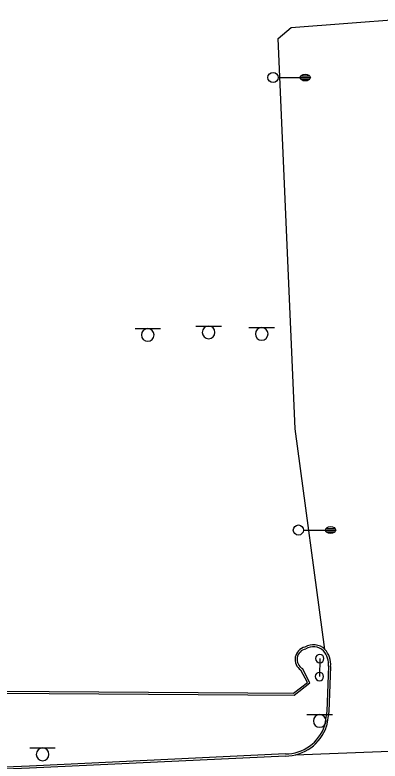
# Model space of a CAD drawing. Extents: x 2145380 to 2157287, y 139568 to 149130.
# Drawn here: x 2146856.9 to 2146964.4, y 143184.9 to 143404.7 of the extents above; entities that cross this region are included whole.
import ezdxf

# ---------------------------------------------------------------- set-up
doc = ezdxf.new("R2010")
doc.units = 0
for name, color, linetype in [('TOPO_Asphalt', 7, 'Continuous'), ('TOPO_Curb Back', 7, 'Continuous'), ('TOPO_Light Pole', 7, 'Continuous'), ('TOPO_Misc', 7, 'Continuous'), ('TOPO_Sign', 7, 'Continuous')]:
    doc.layers.add(name, color=color, linetype=linetype)

# ---------------------------------------------------------------- blocks, each defined once
blk = doc.blocks.new('LP')
at = {"layer": 'TOPO_Light Pole'}
blk.add_line((3.81, 0), (20.32, 0), dxfattribs=at)
for points in [[(20.32, 0), (27.94, 0)], [(20.32, 0), (23.5, 0)], [(20.83, 1.27), (27.43, 1.27)], [(20.83, 1.27), (23.5, 1.27)], [(23.71, 1.27), (27.43, 1.27)], [(23.71, 0), (27.94, 0)], [(20.83, -1.27), (27.43, -1.27)], [(20.83, -1.27), (23.5, -1.27)], [(23.71, -1.27), (27.43, -1.27)]]:
    blk.add_lwpolyline(points, dxfattribs=at)
blk.add_circle((0, 0), 3.81, dxfattribs=at)
blk.add_ellipse((24.13, 0), major_axis=(3.81, 0), ratio=0.666667, dxfattribs=at)
blk = doc.blocks.new('POST')
at = {"layer": 'TOPO_Misc'}
for start, end in [(90, 180), (180, 270), (360, 90), (270, 0)]:
    blk.add_arc((-0.01, 0.03), 3.16, start, end, dxfattribs=at)

msp = doc.modelspace()

# ---------------------------------------------------------------- linework, layer by layer
at = {"layer": 'TOPO_Asphalt'}
for points in [[(2146948.2, 143217.82), (2146939.46, 143282.79), (2146934.39, 143397.83), (2146938.27, 143401), (2146987.1, 143404.73)], [(2146939.41, 143186.75), (2146977.42, 143188.2), (2146995.04, 143189.41)]]:
    msp.add_lwpolyline(points, dxfattribs=at)
at = {"layer": 'TOPO_Curb Back'}
for points in [[(2146571.05, 143219.87), (2146576.58, 143209.64), (2146578.98, 143205.21), (2146612.05, 143205.72), (2146702.61, 143205.68), (2146785.83, 143204.89), (2146866.96, 143204.87), (2146925.47, 143204.4), (2146939.15, 143204.34), (2146943.78, 143207.95), (2146941.54, 143212.17)], [(2146571.55, 143220.19), (2146577.11, 143209.93), (2146579.34, 143205.82), (2146612.05, 143206.32), (2146702.61, 143206.28), (2146785.83, 143205.49), (2146866.96, 143205.47), (2146925.48, 143205), (2146938.94, 143204.94), (2146943.01, 143208.11), (2146941.09, 143211.74)], [(2146949.27, 143212.84), (2146948.74, 143199.62), (2146948.1, 143195.32)], [(2146949.87, 143212.8), (2146949.34, 143199.57), (2146948.68, 143195.18)], [(2146936.56, 143186.42), (2146861.15, 143182.86), (2146788.22, 143179.79), (2146729.35, 143177.64)], [(2146936.54, 143187.02), (2146861.12, 143183.46), (2146788.2, 143180.39), (2146729.36, 143178.24)]]:
    msp.add_lwpolyline(points, dxfattribs=at)
for centre, radius, start, end in [((2146943.14, 143214.86), 3.74, 103.0697, 236.626), ((2146943.14, 143214.86), 3.14, 101.4298, 239.3196), ((2146944.8, 143214.22), 4.97, 46.8029, 120.2537), ((2146944.8, 143214.22), 4.37, 47.1531, 121.4595), ((2146943.2, 143213.39), 6.09, 354.8282, 41.4107), ((2146943.2, 143213.39), 6.69, 354.96, 41.6661), ((2146936.47, 143199.31), 12.3, 270.3564, 341.051), ((2146936.47, 143199.31), 12.9, 270.4117, 341.2986)]:
    msp.add_arc(centre, radius, start, end, dxfattribs=at)
at = {"layer": 'TOPO_Sign'}
for points in [[(2146892.26, 143312.33), (2146899.75, 143312.34)], [(2146896.01, 143312.33), (2146896.01, 143312.33)], [(2146910.18, 143313.07), (2146917.68, 143313.08)], [(2146913.93, 143313.07), (2146913.93, 143313.07)], [(2146925.81, 143312.65), (2146933.3, 143312.66)], [(2146929.56, 143312.65), (2146929.56, 143312.65)], [(2146894.14, 143310.46), (2146894.14, 143310.46)], [(2146897.88, 143310.46), (2146897.88, 143310.46)], [(2146912.07, 143311.2), (2146912.07, 143311.2)], [(2146915.8, 143311.2), (2146915.8, 143311.2)], [(2146927.69, 143310.78), (2146927.69, 143310.78)], [(2146931.43, 143310.78), (2146931.43, 143310.78)], [(2146896.01, 143308.6), (2146896.01, 143308.6)], [(2146913.93, 143309.34), (2146913.93, 143309.34)], [(2146929.56, 143308.91), (2146929.56, 143308.91)], [(2146946.67, 143215.1), (2146946.56, 143209.81)], [(2146942.9, 143198.63), (2146950.39, 143198.64)], [(2146946.65, 143198.63), (2146946.65, 143198.63)], [(2146944.78, 143196.76), (2146944.78, 143196.76)], [(2146948.52, 143196.76), (2146948.52, 143196.76)], [(2146946.65, 143194.9), (2146946.65, 143194.9)], [(2146861.25, 143188.78), (2146868.74, 143188.78)], [(2146865, 143188.78), (2146865, 143188.78)], [(2146863.13, 143186.91), (2146863.13, 143186.91)], [(2146866.86, 143186.91), (2146866.86, 143186.91)], [(2146865, 143185.04), (2146865, 143185.04)]]:
    msp.add_lwpolyline(points, dxfattribs=at)
for centre, start, end in [((2146896.01, 143310.46), 90, 180), ((2146896.01, 143310.46), 360, 90), ((2146913.93, 143311.2), 90, 180), ((2146913.93, 143311.2), 360, 90), ((2146929.56, 143310.78), 90, 180), ((2146929.56, 143310.78), 360, 90), ((2146896.01, 143310.46), 180, 270), ((2146896.01, 143310.46), 270, 0), ((2146913.93, 143311.2), 180, 270), ((2146913.93, 143311.2), 270, 0), ((2146929.56, 143310.78), 180, 270), ((2146929.56, 143310.78), 270, 0), ((2146946.65, 143196.76), 90, 180), ((2146946.65, 143196.76), 360, 90), ((2146946.65, 143196.76), 180, 270), ((2146946.65, 143196.76), 270, 0), ((2146865, 143186.91), 90, 180), ((2146865, 143186.91), 360, 90), ((2146865, 143186.91), 180, 270), ((2146865, 143186.91), 270, 0)]:
    msp.add_arc(centre, 1.87, start, end, dxfattribs=at)

# ---------------------------------------------------------------- block references
at = {"layer": 'TOPO_Light Pole', "xscale": 0.39370000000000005, "yscale": 0.3937000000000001}
for p in [(2146932.9, 143386.28), (2146940.37, 143252.98)]:
    msp.add_blockref('LP', p, dxfattribs=at)
at = {"layer": 'TOPO_Misc', "xscale": 0.39370000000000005, "yscale": 0.3937000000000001}
for p in [(2146946.67, 143215.1), (2146946.56, 143209.81)]:
    msp.add_blockref('POST', p, dxfattribs=at)

doc.saveas('drawing.dxf')
